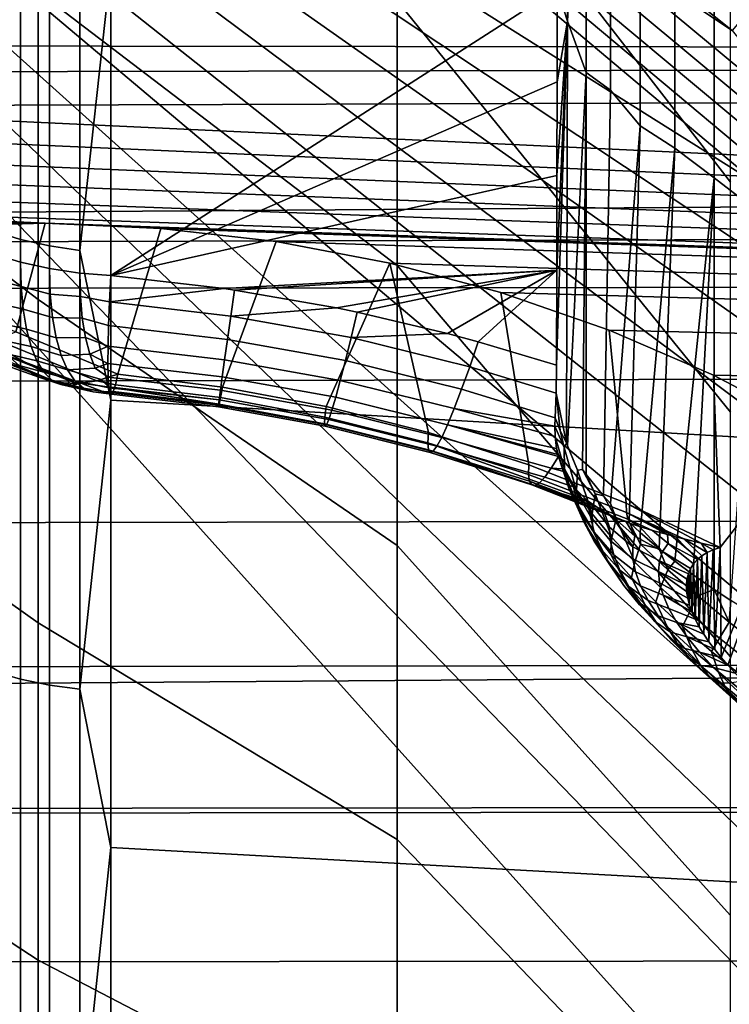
# Model space of a CAD drawing. Header units: metres. Extents: x -23 to 242, y -40 to 23.
# Tile 311 of 450: x 62.93 to 64.3, y 8.78 to 10.69. Entities that reach past the tile are written whole.
import ezdxf

# ---------------------------------------------------------------- set-up
doc = ezdxf.new("R2010")
doc.units = ezdxf.units.M
doc.layers.add('solid_10171013', color=7, linetype='CONTINUOUS')

msp = doc.modelspace()

# ---------------------------------------------------------------- linework, layer by layer
at = {"layer": 'solid_10171013'}
for points in [[(63.438198, 5.701145, 100.984077), (60.5, 5.701145, 100.984077), (60.5, 12.791713, 84.279747)], [(66.439064, 6.178546, 99.85939), (66.376396, 5.701229, 100.983879), (63.438198, 5.701145, 100.984077), (60.5, 12.791713, 84.279747)], [(64.358871, 10.366064, 89.994217), (60.5, 12.791713, 84.279747), (63.843845, 10.799476, 88.97316)], [(64.81916, 9.923616, 91.03656), (60.5, 12.791713, 84.279747), (64.358871, 10.366064, 89.994217)], [(65.224083, 9.472796, 92.098625), (60.5, 12.791713, 84.279747), (64.81916, 9.923616, 91.03656)], [(65.572449, 9.014806, 93.177582), (60.5, 12.791713, 84.279747), (65.224083, 9.472796, 92.098625)], [(65.863396, 8.550895, 94.270485), (60.5, 12.791713, 84.279747), (65.572449, 9.014806, 93.177582)], [(66.096451, 8.081754, 95.375717), (60.5, 12.791713, 84.279747), (65.863396, 8.550895, 94.270485)], [(66.270798, 7.608935, 96.489609), (60.5, 12.791713, 84.279747), (66.096451, 8.081754, 95.375717)], [(66.3862, 7.133365, 97.609978), (60.5, 12.791713, 84.279747), (66.270798, 7.608935, 96.489609)], [(66.442329, 6.65596, 98.734673), (60.5, 12.791713, 84.279747), (66.3862, 7.133365, 97.609978)], [(66.439064, 6.178546, 99.85939), (60.5, 12.791713, 84.279747), (66.442329, 6.65596, 98.734673)], [(64.304695, 10.787479, 103.983864), (63.658279, 11.656114, 104.615105), (63.658279, 11.205548, 105.226715), (64.304695, 10.3714, 104.550591)], [(63.103245, 11.595711, 111.42366), (75.909889, 10.7575, 110.654762), (75.925743, 9.989615, 111.205078), (63.103245, 10.787304, 112.018059)], [(61.953896, 10.635756, 79.503433), (61.950001, 10.689047, 79.536896), (79.512314, 11.489018, 80.068169), (79.520798, 10.616048, 79.491119)], [(63.988979, 10.683087, 81.102943), (63.988979, 11.478251, 81.675087), (63.969261, 10.924939, 81.171471), (63.968895, 10.746054, 81.045502)], [(63.988979, 11.478251, 81.675087), (63.988979, 10.683087, 81.102943), (64.024956, 11.338367, 81.699051)], [(62.96183, 10.740775, 107.318192), (62.216911, 11.350748, 108.131721), (62.216911, 10.713842, 108.720886), (62.96183, 10.143685, 107.879944)], [(63.988979, 10.683087, 81.102943), (64.024956, 10.583852, 81.160461), (64.024956, 11.338367, 81.699051)], [(64.024956, 10.583852, 81.160461), (64.072006, 10.549433, 81.256554), (64.072006, 11.324217, 81.812096), (64.024956, 11.338367, 81.699051)], [(64.072006, 11.324217, 81.812096), (64.072006, 10.549433, 81.256554), (64.129585, 10.480583, 81.322311), (64.129585, 11.243617, 81.867905)], [(61.950001, 10.30627, 113.698349), (79.231575, 10.426276, 113.625862), (79.209503, 11.306399, 113.058014), (61.950001, 11.190844, 113.136337)], [(63.658279, 10.722925, 105.813362), (62.96183, 11.306804, 106.725151), (62.96183, 10.740775, 107.318192), (63.658279, 10.209626, 106.373367)], [(64.129585, 10.480583, 81.322311), (64.196983, 10.43701, 81.396965), (64.196983, 11.21138, 81.951599), (64.129585, 11.243617, 81.867905)], [(64.304695, 10.3714, 104.550591), (63.658279, 11.205548, 105.226715), (63.658279, 10.722925, 105.813362), (64.304695, 9.925579, 105.094231)], [(64.196983, 11.21138, 81.951599), (64.196983, 10.43701, 81.396965), (64.273415, 10.379677, 81.452759), (64.273415, 11.151712, 82.004745)], [(61.880146, 11.168901, 276.199493), (61.8522, 10.164683, 276.384033), (65.80378, 10.168763, 277.115326), (65.832191, 11.173234, 276.929291)], [(64.273415, 11.151712, 82.004745), (64.273415, 10.379677, 81.452759), (64.357941, 10.314063, 81.49231), (64.357941, 11.074767, 82.033897)], [(63.81942, 11.109353, 88.507683), (64.335625, 10.697841, 89.477142), (64.308151, 10.665063, 89.477013), (63.792557, 11.076085, 88.508705)], [(62.927582, 11.08398, 111.867683), (62.927582, 10.260214, 112.429482), (62.874401, 10.276514, 112.454788), (62.874397, 11.101588, 111.892097)], [(62.927582, 10.260214, 112.429482), (62.927582, 11.08398, 111.867683), (62.984035, 11.070298, 111.848717), (62.984039, 10.247549, 112.409813)], [(62.984039, 10.247549, 112.409813), (62.984035, 11.070298, 111.848717), (63.042927, 11.060747, 111.835472), (63.042927, 10.238708, 112.396088)], [(63.792557, 11.076085, 88.508705), (64.308151, 10.665063, 89.477013), (63.931377, 10.916649, 88.818771)], [(62.927528, 10.21622, 80.542236), (62.927528, 11.041533, 81.101761), (62.874352, 11.059078, 81.077293), (62.874348, 10.232453, 80.516884)], [(63.042927, 10.238708, 112.396088), (63.042927, 11.060747, 111.835472), (63.103245, 10.787304, 112.018059)], [(62.927528, 11.041533, 81.101761), (62.927528, 10.21622, 80.542236), (62.983982, 10.203606, 80.561943), (62.983982, 11.0279, 81.120773)], [(62.983982, 11.0279, 81.120773), (62.983982, 10.203606, 80.561943), (63.042866, 10.194798, 80.575699), (63.04287, 11.018382, 81.134048)], [(63.04287, 11.018382, 81.134048), (63.042866, 10.194798, 80.575699), (63.103245, 10.189933, 80.583298), (63.103245, 11.020338, 81.146553)], [(63.103245, 11.020338, 81.146553), (63.103245, 10.189933, 80.583298), (63.968895, 10.746054, 81.045502), (63.969261, 10.924939, 81.171471)], [(63.931377, 10.916649, 88.818771), (64.460091, 10.477362, 89.853661), (64.436707, 10.442847, 89.882561), (63.911205, 10.880752, 88.850929)], [(64.308151, 10.665063, 89.477013), (64.460091, 10.477362, 89.853661), (63.931377, 10.916649, 88.818771)], [(63.911205, 10.880752, 88.850929), (64.436707, 10.442847, 89.882561), (64.411751, 10.412344, 89.916214), (63.889683, 10.848769, 88.888062)], [(63.889683, 10.848769, 88.888062), (64.411751, 10.412344, 89.916214), (64.385742, 10.386465, 89.953941), (63.867252, 10.821342, 88.929436)], [(63.867252, 10.821342, 88.929436), (64.385742, 10.386465, 89.953941), (64.358871, 10.366064, 89.994217), (63.843845, 10.799476, 88.97316)], [(62.47374, 10.778877, 252.340408), (65.294556, 10.78939, 252.891968), (65.333687, 10.528402, 252.667404), (62.512486, 10.519197, 252.114014)], [(63.042927, 10.238708, 112.396088), (63.103245, 10.787304, 112.018059), (63.103245, 9.948489, 112.568718)], [(63.103245, 10.787304, 112.018059), (75.925743, 9.989615, 111.205078), (75.942375, 9.193356, 111.713882), (63.103245, 9.948489, 112.568718)], [(63.103245, 10.189933, 80.583298), (63.968555, 10.565706, 80.921608), (63.968895, 10.746054, 81.045502)], [(63.988979, 10.683087, 81.102943), (63.968895, 10.746054, 81.045502), (63.968555, 10.565706, 80.921608)], [(63.658279, 10.209626, 106.373367), (62.96183, 10.740775, 107.318192), (62.96183, 10.143685, 107.879944), (63.658279, 9.66712, 106.905128)], [(62.96183, 10.143685, 107.879944), (62.216911, 10.713842, 108.720886), (62.216911, 10.046404, 109.275215), (62.96183, 9.517261, 108.408791)], [(64.304695, 9.925579, 105.094231), (63.658279, 10.722925, 105.813362), (63.658279, 10.209626, 106.373367), (64.304695, 9.451297, 105.613228)], [(63.986446, 9.864967, 80.563896), (63.988979, 10.683087, 81.102943), (63.967678, 10.01613, 80.562614), (63.966816, 9.962405, 80.52404)], [(63.988979, 10.683087, 81.102943), (63.967945, 10.20072, 80.680153), (63.967678, 10.01613, 80.562614)], [(63.988979, 10.683087, 81.102943), (63.968239, 10.383921, 80.79982), (63.967945, 10.20072, 80.680153)], [(63.988979, 10.683087, 81.102943), (63.968555, 10.565706, 80.921608), (63.968239, 10.383921, 80.79982)], [(63.986446, 9.864967, 80.563896), (63.988983, 9.86028, 80.571541), (64.024956, 10.583852, 81.160461), (63.988979, 10.683087, 81.102943)], [(61.965309, 10.58368, 79.470963), (61.953896, 10.635756, 79.503433), (79.520798, 10.616048, 79.491119)], [(61.984184, 10.532975, 79.439552), (61.965309, 10.58368, 79.470963), (79.520798, 10.616048, 79.491119), (79.526909, 9.714173, 78.960403)], [(64.008301, 9.813095, 80.611778), (64.017937, 9.814306, 80.644012), (64.024956, 10.583852, 81.160461), (63.988983, 9.86028, 80.571541)], [(64.017937, 9.814306, 80.644012), (64.024956, 9.804643, 80.658684), (64.024956, 10.583852, 81.160461)], [(64.024956, 10.583852, 81.160461), (64.024956, 9.804643, 80.658684), (64.058655, 9.763154, 80.719429), (64.072006, 10.549433, 81.256554)], [(63.103245, 10.189933, 80.583298), (63.968239, 10.383921, 80.79982), (63.968555, 10.565706, 80.921608)], [(64.058655, 9.763154, 80.719429), (64.072006, 9.748405, 80.740128), (64.129585, 10.480583, 81.322311), (64.072006, 10.549433, 81.256554)], [(62.010216, 10.484629, 79.409798), (61.984184, 10.532975, 79.439552), (79.526909, 9.714173, 78.960403)], [(62.512486, 10.519197, 252.114014), (65.333687, 10.528402, 252.667404), (65.371796, 10.262444, 252.448715), (62.55024, 10.254513, 251.893433)], [(62.04282, 10.439479, 79.382179), (62.010216, 10.484629, 79.409798), (79.526909, 9.714173, 78.960403)], [(64.083099, 9.719032, 80.744148), (64.108269, 9.711797, 80.789513), (64.129585, 10.480583, 81.322311), (64.072006, 9.748405, 80.740128)], [(64.108269, 9.711797, 80.789513), (64.12957, 9.692138, 80.814827), (64.196983, 10.43701, 81.396965), (64.129585, 10.480583, 81.322311)], [(61.950001, 9.392666, 114.213814), (79.254471, 9.517689, 114.146988), (79.231575, 10.426276, 113.625862), (61.950001, 10.30627, 113.698349)], [(62.081612, 10.398134, 79.357033), (62.04282, 10.439479, 79.382179), (79.526909, 9.714173, 78.960403)], [(64.12957, 9.692138, 80.814827), (64.166344, 9.660629, 80.853531), (64.196983, 10.43701, 81.396965)], [(64.166344, 9.660629, 80.853531), (64.196968, 9.636311, 80.881805), (64.273415, 10.379677, 81.452759), (64.196983, 10.43701, 81.396965)], [(62.125973, 10.361227, 79.334702), (62.081612, 10.398134, 79.357033), (79.526909, 9.714173, 78.960403)], [(63.323059, 10.164841, 80.59008), (63.967945, 10.20072, 80.680153), (63.968239, 10.383921, 80.79982), (63.103245, 10.189933, 80.583298)], [(64.196968, 9.636311, 80.881805), (64.232338, 9.610004, 80.910751), (64.273415, 10.379677, 81.452759)], [(64.232338, 9.610004, 80.910751), (64.273384, 9.581442, 80.940132), (64.273415, 10.379677, 81.452759)], [(64.273415, 10.379677, 81.452759), (64.273384, 9.581442, 80.940132), (64.305756, 9.560185, 80.960548), (64.357941, 10.314063, 81.49231)], [(62.175159, 10.329281, 79.31546), (62.125973, 10.361227, 79.334702), (79.526909, 9.714173, 78.960403)], [(62.175159, 10.329281, 79.31546), (79.526909, 9.714173, 78.960403), (62.97551, 10.291402, 79.292747)], [(62.228428, 10.302844, 79.299599), (62.175159, 10.329281, 79.31546), (62.97551, 10.291402, 79.292747)], [(62.228428, 10.302844, 79.299599), (62.97551, 10.291402, 79.292747), (62.7509, 10.285246, 79.28907)], [(62.721859, 10.150415, 79.600945), (62.7509, 10.285246, 79.28907), (62.97551, 10.291402, 79.292747), (62.91877, 10.080907, 79.788506)], [(62.91877, 10.080907, 79.788506), (62.97551, 10.291402, 79.292747), (63.200279, 10.28162, 79.286903), (63.116543, 9.999087, 79.968796)], [(79.526909, 9.714173, 78.960403), (63.200279, 10.28162, 79.286903), (62.97551, 10.291402, 79.292747)], [(62.927582, 10.260214, 112.429482), (62.927582, 9.408035, 112.947159), (62.874401, 9.422981, 112.973289), (62.874401, 10.276514, 112.454788)], [(63.116543, 9.999087, 79.968796), (63.200279, 10.28162, 79.286903), (63.423706, 10.255863, 79.271545), (63.319366, 9.974046, 79.976936)], [(79.526909, 9.714173, 78.960403), (63.423706, 10.255863, 79.271545), (63.200279, 10.28162, 79.286903)], [(62.55024, 10.254513, 251.893433), (65.371796, 10.262444, 252.448715), (65.408875, 9.991632, 252.235962), (62.586983, 9.984941, 251.678757)], [(62.927582, 9.408035, 112.947159), (62.927582, 10.260214, 112.429482), (62.984039, 10.247549, 112.409813), (62.984039, 9.396422, 112.926857)], [(63.319366, 9.974046, 79.976936), (63.423706, 10.255863, 79.271545), (63.643806, 10.214351, 79.246895), (63.52076, 9.936317, 79.976334)], [(79.526909, 9.714173, 78.960403), (63.643806, 10.214351, 79.246895), (63.423706, 10.255863, 79.271545)], [(62.928844, 10.168637, 80.507996), (62.927528, 10.21622, 80.542236), (62.874348, 10.232453, 80.516884), (62.875824, 10.182635, 80.480759)], [(62.984039, 9.396422, 112.926857), (62.984039, 10.247549, 112.409813), (63.042927, 10.238708, 112.396088), (63.042927, 9.388316, 112.912689)], [(63.042927, 9.388316, 112.912689), (63.042927, 10.238708, 112.396088), (63.103245, 9.948489, 112.568718)], [(62.985409, 10.154135, 80.526169), (62.983982, 10.203606, 80.561943), (62.927528, 10.21622, 80.542236), (62.928844, 10.168637, 80.507996)], [(63.719296, 9.886037, 79.967041), (63.52076, 9.936317, 79.976334), (63.643806, 10.214351, 79.246895)], [(79.526909, 9.714173, 78.960403), (63.859505, 10.15719, 79.213188), (63.643806, 10.214351, 79.246895)], [(63.913647, 9.823469, 79.949188), (63.719296, 9.886037, 79.967041), (63.643806, 10.214351, 79.246895), (63.859505, 10.15719, 79.213188)], [(63.044083, 10.149366, 80.543121), (63.042866, 10.194798, 80.575699), (62.983982, 10.203606, 80.561943), (62.985409, 10.154135, 80.526169)], [(63.100647, 10.138954, 80.545593), (63.103245, 10.189933, 80.583298), (63.042866, 10.194798, 80.575699), (63.044083, 10.149366, 80.543121)], [(63.323059, 10.164841, 80.59008), (63.343002, 10.161942, 80.590294), (63.967945, 10.20072, 80.680153)], [(63.343002, 10.161942, 80.590294), (63.54073, 10.127501, 80.588852), (63.967945, 10.20072, 80.680153)], [(63.54073, 10.127501, 80.588852), (63.580944, 10.11921, 80.587746), (63.967945, 10.20072, 80.680153)], [(63.580944, 10.11921, 80.587746), (63.755768, 10.077931, 80.579674), (63.967945, 10.20072, 80.680153)], [(64.304695, 9.451297, 105.613228), (63.658279, 10.209626, 106.373367), (63.658279, 9.66712, 106.905128), (64.304695, 8.949912, 106.106094)], [(63.755768, 10.077931, 80.579674), (63.81538, 10.06187, 80.575684), (63.967945, 10.20072, 80.680153)], [(63.81538, 10.06187, 80.575684), (63.967678, 10.01613, 80.562614), (63.967945, 10.20072, 80.680153)], [(62.928844, 10.168637, 80.507996), (62.875824, 10.182635, 80.480759), (62.880226, 10.137437, 80.439209), (62.932781, 10.125143, 80.468864)], [(63.100647, 10.138954, 80.545593), (63.323059, 10.164841, 80.59008), (63.103245, 10.189933, 80.583298)], [(61.8522, 10.164683, 276.384033), (61.82703, 9.15668, 276.548218), (65.77787, 9.160586, 277.280823), (65.80378, 10.168763, 277.115326)], [(62.989677, 10.109126, 80.485123), (62.985409, 10.154135, 80.526169), (62.928844, 10.168637, 80.507996), (62.932781, 10.125143, 80.468864)], [(63.044083, 10.149366, 80.543121), (62.985409, 10.154135, 80.526169), (62.989677, 10.109126, 80.485123), (63.047718, 10.107691, 80.506027)], [(63.335613, 10.111639, 80.552597), (63.343002, 10.161942, 80.590294), (63.323059, 10.164841, 80.59008), (63.100647, 10.138954, 80.545593)], [(63.335613, 10.111639, 80.552597), (63.54073, 10.127501, 80.588852), (63.343002, 10.161942, 80.590294)], [(79.526909, 9.714173, 78.960403), (64.06958, 10.084533, 79.1707), (63.859505, 10.15719, 79.213188)], [(64.102745, 9.748816, 79.923134), (63.913647, 9.823469, 79.949188), (63.859505, 10.15719, 79.213188), (64.06958, 10.084533, 79.1707)], [(62.932781, 10.125143, 80.468864), (62.880226, 10.137437, 80.439209), (62.887482, 10.097568, 80.392876), (62.939281, 10.086339, 80.425392)], [(63.658279, 9.66712, 106.905128), (62.96183, 10.143685, 107.879944), (62.96183, 9.517261, 108.408791), (63.658279, 9.096958, 107.40712)], [(63.044083, 10.149366, 80.543121), (63.047718, 10.107691, 80.506027), (63.098816, 10.093139, 80.501755), (63.100647, 10.138954, 80.545593)], [(63.32914, 10.066386, 80.508774), (63.335613, 10.111639, 80.552597), (63.100647, 10.138954, 80.545593), (63.098816, 10.093139, 80.501755)], [(62.996719, 10.069254, 80.439415), (62.989677, 10.109126, 80.485123), (62.932781, 10.125143, 80.468864), (62.939281, 10.086339, 80.425392)], [(63.569004, 10.069761, 80.550285), (63.580944, 10.11921, 80.587746), (63.54073, 10.127501, 80.588852), (63.335613, 10.111639, 80.552597)], [(63.569004, 10.069761, 80.550285), (63.755768, 10.077931, 80.579674), (63.580944, 10.11921, 80.587746)], [(62.939281, 10.086339, 80.425392), (62.887482, 10.097568, 80.392876), (62.897484, 10.063652, 80.342491), (62.948257, 10.052759, 80.378166)], [(63.047718, 10.107691, 80.506027), (62.989677, 10.109126, 80.485123), (62.996719, 10.069254, 80.439415), (63.053722, 10.070309, 80.464874)], [(63.047718, 10.107691, 80.506027), (63.053722, 10.070309, 80.464874), (63.097755, 10.053174, 80.452438), (63.098816, 10.093139, 80.501755)], [(63.557926, 10.025327, 80.506699), (63.569004, 10.069761, 80.550285), (63.335613, 10.111639, 80.552597), (63.32914, 10.066386, 80.508774)], [(62.9314, 10.011005, 80.221664), (62.924957, 10.015738, 80.232666), (62.702103, 10.095904, 80.069054), (62.733372, 10.076053, 80.021324)], [(62.879589, 10.065935, 79.831978), (62.91877, 10.080907, 79.788506), (63.116543, 9.999087, 79.968796), (63.075939, 9.986071, 80.016182)], [(63.006428, 10.035115, 80.389725), (62.996719, 10.069254, 80.439415), (62.939281, 10.086339, 80.425392), (62.948257, 10.052759, 80.378166)], [(63.323586, 10.026968, 80.459526), (63.32914, 10.066386, 80.508774), (63.098816, 10.093139, 80.501755), (63.097755, 10.053174, 80.452438)], [(63.799023, 10.013471, 80.538673), (63.81538, 10.06187, 80.575684), (63.755768, 10.077931, 80.579674), (63.569004, 10.069761, 80.550285)], [(79.526909, 9.714173, 78.960403), (64.272095, 9.996937, 79.120018), (64.06958, 10.084533, 79.1707)], [(64.28463, 9.662899, 79.88929), (64.102745, 9.748816, 79.923134), (64.06958, 10.084533, 79.1707), (64.272095, 9.996937, 79.120018)], [(62.9314, 10.011005, 80.221664), (62.733372, 10.076053, 80.021324), (62.767265, 10.06299, 79.973053), (62.963654, 9.99329, 80.169594)], [(62.963654, 9.99329, 80.169594), (62.767265, 10.06299, 79.973053), (62.803288, 10.056908, 79.924942), (62.998898, 9.983132, 80.117455)], [(63.075939, 9.986071, 80.016182), (63.044975, 9.981211, 80.055046), (62.840912, 10.057894, 79.877686), (62.879589, 10.065935, 79.831978)], [(62.948257, 10.052759, 80.378166), (62.897484, 10.063652, 80.342491), (62.910072, 10.036222, 80.288849), (62.959583, 10.024868, 80.327843)], [(63.053722, 10.070309, 80.464874), (62.996719, 10.069254, 80.439415), (63.006428, 10.035115, 80.389725), (63.062023, 10.037706, 80.420212)], [(63.062023, 10.037706, 80.420212), (63.097755, 10.053174, 80.452438), (63.053722, 10.070309, 80.464874)], [(63.547916, 9.986667, 80.457687), (63.557926, 10.025327, 80.506699), (63.32914, 10.066386, 80.508774), (63.323586, 10.026968, 80.459526)], [(63.783398, 9.970059, 80.495491), (63.799023, 10.013471, 80.538673), (63.569004, 10.069761, 80.550285), (63.557926, 10.025327, 80.506699)], [(63.799023, 10.013471, 80.538673), (63.966816, 9.962405, 80.52404), (63.967678, 10.01613, 80.562614), (63.81538, 10.06187, 80.575684)], [(62.96183, 9.517261, 108.408791), (62.216911, 10.046404, 109.275215), (62.216911, 9.350333, 109.793144), (62.96183, 8.863312, 108.903191)], [(62.998898, 9.983132, 80.117455), (62.803288, 10.056908, 79.924942), (62.840912, 10.057894, 79.877686), (63.03653, 9.980711, 80.06604)], [(63.044975, 9.981211, 80.055046), (63.03653, 9.980711, 80.06604), (62.840912, 10.057894, 79.877686)], [(63.018661, 10.007221, 80.3368), (63.006428, 10.035115, 80.389725), (62.948257, 10.052759, 80.378166), (62.959583, 10.024868, 80.327843)], [(63.062023, 10.037706, 80.420212), (63.097466, 10.019721, 80.398415), (63.097755, 10.053174, 80.452438)], [(63.319042, 9.994017, 80.405632), (63.323586, 10.026968, 80.459526), (63.097755, 10.053174, 80.452438), (63.097466, 10.019721, 80.398415)], [(62.973103, 10.003051, 80.275124), (62.910072, 10.036222, 80.288849), (62.902657, 10.035999, 80.272804), (62.924957, 10.015738, 80.232666)], [(62.973103, 10.003051, 80.275124), (62.959583, 10.024868, 80.327843), (62.910072, 10.036222, 80.288849)], [(63.033234, 9.985989, 80.281425), (63.018661, 10.007221, 80.3368), (62.959583, 10.024868, 80.327843), (62.973103, 10.003051, 80.275124)], [(63.062023, 10.037706, 80.420212), (63.006428, 10.035115, 80.389725), (63.018661, 10.007221, 80.3368), (63.07251, 10.010303, 80.372612)], [(63.07251, 10.010303, 80.372612), (63.097466, 10.019721, 80.398415), (63.062023, 10.037706, 80.420212)], [(63.539127, 9.954399, 80.404037), (63.547916, 9.986667, 80.457687), (63.323586, 10.026968, 80.459526), (63.319042, 9.994017, 80.405632)], [(63.768982, 9.932365, 80.446854), (63.783398, 9.970059, 80.495491), (63.557926, 10.025327, 80.506699), (63.547916, 9.986667, 80.457687)], [(62.988628, 9.987608, 80.220726), (62.973103, 10.003051, 80.275124), (62.924957, 10.015738, 80.232666), (62.9314, 10.011005, 80.221664)], [(63.005947, 9.978753, 80.165413), (62.988628, 9.987608, 80.220726), (62.9314, 10.011005, 80.221664), (62.963654, 9.99329, 80.169594)], [(63.049931, 9.971736, 80.224449), (63.033234, 9.985989, 80.281425), (62.973103, 10.003051, 80.275124), (62.988628, 9.987608, 80.220726)], [(63.018661, 10.007221, 80.3368), (63.085045, 9.988455, 80.322693), (63.097984, 9.993349, 80.340591), (63.07251, 10.010303, 80.372612)], [(63.018661, 10.007221, 80.3368), (63.033234, 9.985989, 80.281425), (63.099552, 9.972432, 80.27108), (63.085045, 9.988455, 80.322693)], [(63.07251, 10.010303, 80.372612), (63.097984, 9.993349, 80.340591), (63.097466, 10.019721, 80.398415)], [(63.315578, 9.96806, 80.347977), (63.319042, 9.994017, 80.405632), (63.097466, 10.019721, 80.398415), (63.097984, 9.993349, 80.340591)], [(63.783398, 9.970059, 80.495491), (63.964539, 9.914622, 80.479836), (63.966816, 9.962405, 80.52404), (63.799023, 10.013471, 80.538673)], [(62.586983, 9.984941, 251.678757), (65.408875, 9.991632, 252.235962), (65.444908, 9.716089, 252.029236), (62.622707, 9.710598, 251.470047)], [(63.005947, 9.978753, 80.165413), (62.963654, 9.99329, 80.169594), (62.998898, 9.983132, 80.117455)], [(63.068497, 9.964676, 80.166702), (63.049931, 9.971736, 80.224449), (62.988628, 9.987608, 80.220726), (63.005947, 9.978753, 80.165413)], [(63.024822, 9.976609, 80.109932), (62.998898, 9.983132, 80.117455), (63.03653, 9.980711, 80.06604)], [(63.068497, 9.964676, 80.166702), (63.005947, 9.978753, 80.165413), (62.998898, 9.983132, 80.117455), (63.024822, 9.976609, 80.109932)], [(63.033234, 9.985989, 80.281425), (63.049931, 9.971736, 80.224449), (63.101383, 9.963455, 80.217384), (63.099552, 9.972432, 80.27108)], [(63.044975, 9.981211, 80.055046), (63.075939, 9.986071, 80.016182), (63.111855, 9.978375, 80.028664), (63.110153, 9.972449, 80.052376)], [(63.075939, 9.986071, 80.016182), (63.116543, 9.999087, 79.968796), (63.111855, 9.978375, 80.028664)], [(63.085045, 9.988455, 80.322693), (63.099308, 9.974491, 80.279922), (63.097984, 9.993349, 80.340591)], [(63.085045, 9.988455, 80.322693), (63.099552, 9.972432, 80.27108), (63.099308, 9.974491, 80.279922)], [(63.313251, 9.949516, 80.287468), (63.315578, 9.96806, 80.347977), (63.097984, 9.993349, 80.340591), (63.099308, 9.974491, 80.279922)], [(63.111855, 9.978375, 80.028664), (63.116543, 9.999087, 79.968796), (63.319366, 9.974046, 79.976936), (63.315784, 9.953539, 80.036743)], [(63.531708, 9.92904, 80.346603), (63.539127, 9.954399, 80.404037), (63.319042, 9.994017, 80.405632), (63.315578, 9.96806, 80.347977)], [(63.756008, 9.90099, 80.393555), (63.768982, 9.932365, 80.446854), (63.547916, 9.986667, 80.457687), (63.539127, 9.954399, 80.404037)], [(79.526909, 9.714173, 78.960403), (64.465958, 9.894722, 79.061623), (64.272095, 9.996937, 79.120018)], [(64.28463, 9.662899, 79.88929), (64.272095, 9.996937, 79.120018), (64.465958, 9.894722, 79.061623)], [(63.024822, 9.976609, 80.109932), (63.03653, 9.980711, 80.06604), (63.044975, 9.981211, 80.055046)], [(63.088657, 9.964915, 80.109062), (63.024822, 9.976609, 80.109932), (63.044975, 9.981211, 80.055046)], [(63.024822, 9.976609, 80.109932), (63.088657, 9.964915, 80.109062), (63.104172, 9.960414, 80.153992), (63.068497, 9.964676, 80.166702)], [(63.044975, 9.981211, 80.055046), (63.110153, 9.972449, 80.052376), (63.107677, 9.965413, 80.090736), (63.088657, 9.964915, 80.109062)], [(63.049931, 9.971736, 80.224449), (63.068497, 9.964676, 80.166702), (63.104172, 9.960414, 80.153992), (63.101383, 9.963455, 80.217384)], [(63.088657, 9.964915, 80.109062), (63.107677, 9.965413, 80.090736), (63.104172, 9.960414, 80.153992)], [(63.313251, 9.949516, 80.287468), (63.099308, 9.974491, 80.279922), (63.099552, 9.972432, 80.27108)], [(63.312103, 9.938682, 80.22509), (63.313251, 9.949516, 80.287468), (63.099552, 9.972432, 80.27108), (63.101383, 9.963455, 80.217384)], [(63.312145, 9.93573, 80.161827), (63.312103, 9.938682, 80.22509), (63.101383, 9.963455, 80.217384), (63.104172, 9.960414, 80.153992)], [(63.313377, 9.940709, 80.098709), (63.312145, 9.93573, 80.161827), (63.104172, 9.960414, 80.153992), (63.107677, 9.965413, 80.090736)], [(63.313377, 9.940709, 80.098709), (63.107677, 9.965413, 80.090736), (63.110153, 9.972449, 80.052376)], [(63.315784, 9.953539, 80.036743), (63.313377, 9.940709, 80.098709), (63.110153, 9.972449, 80.052376), (63.111855, 9.978375, 80.028664)], [(63.525768, 9.910994, 80.286308), (63.531708, 9.92904, 80.346603), (63.315578, 9.96806, 80.347977), (63.313251, 9.949516, 80.287468)], [(63.315784, 9.953539, 80.036743), (63.319366, 9.974046, 79.976936), (63.52076, 9.936317, 79.976334), (63.518375, 9.91588, 80.03611)], [(63.768982, 9.932365, 80.446854), (63.96384, 9.898374, 80.462082), (63.964539, 9.914622, 80.479836), (63.783398, 9.970059, 80.495491)], [(63.042927, 9.388316, 112.912689), (63.103245, 9.948489, 112.568718), (63.103245, 9.081632, 113.074081)], [(63.103245, 9.948489, 112.568718), (75.942375, 9.193356, 111.713882), (75.959625, 8.370972, 112.179703), (63.103245, 9.081632, 113.074081)], [(63.521412, 9.90055, 80.224106), (63.525768, 9.910994, 80.286308), (63.313251, 9.949516, 80.287468), (63.312103, 9.938682, 80.22509)], [(63.518375, 9.91588, 80.03611), (63.517681, 9.903013, 80.098), (63.313377, 9.940709, 80.098709), (63.315784, 9.953539, 80.036743)], [(63.744682, 9.876435, 80.336441), (63.756008, 9.90099, 80.393555), (63.539127, 9.954399, 80.404037), (63.531708, 9.92904, 80.346603)], [(63.966816, 9.962405, 80.52404), (63.964539, 9.914622, 80.479836), (63.974277, 9.889956, 80.522308)], [(63.966816, 9.962405, 80.52404), (63.974277, 9.889956, 80.522308), (63.986446, 9.864967, 80.563896)], [(63.5187, 9.897876, 80.161003), (63.521412, 9.90055, 80.224106), (63.312103, 9.938682, 80.22509), (63.312145, 9.93573, 80.161827)], [(63.517681, 9.903013, 80.098), (63.5187, 9.897876, 80.161003), (63.312145, 9.93573, 80.161827), (63.313377, 9.940709, 80.098709)], [(63.518375, 9.91588, 80.03611), (63.52076, 9.936317, 79.976334), (63.719296, 9.886037, 79.967041), (63.718033, 9.865578, 80.026825)], [(63.735184, 9.859093, 80.276413), (63.744682, 9.876435, 80.336441), (63.531708, 9.92904, 80.346603), (63.525768, 9.910994, 80.286308)], [(63.756008, 9.90099, 80.393555), (63.967644, 9.85473, 80.407127), (63.964542, 9.877952, 80.437805), (63.768982, 9.932365, 80.446854)], [(63.768982, 9.932365, 80.446854), (63.964542, 9.877952, 80.437805), (63.96384, 9.898374, 80.462082)], [(63.718033, 9.865578, 80.026825), (63.719021, 9.852508, 80.088646), (63.517681, 9.903013, 80.098), (63.518375, 9.91588, 80.03611)], [(63.727665, 9.849239, 80.214447), (63.735184, 9.859093, 80.276413), (63.525768, 9.910994, 80.286308), (63.521412, 9.90055, 80.224106)], [(63.96384, 9.898374, 80.462082), (63.982174, 9.857038, 80.538338), (63.974277, 9.889956, 80.522308), (63.964539, 9.914622, 80.479836)], [(63.719021, 9.852508, 80.088646), (63.722252, 9.847033, 80.15152), (63.5187, 9.897876, 80.161003), (63.517681, 9.903013, 80.098)], [(63.722252, 9.847033, 80.15152), (63.727665, 9.849239, 80.214447), (63.521412, 9.90055, 80.224106), (63.5187, 9.897876, 80.161003)], [(63.744682, 9.876435, 80.336441), (63.95731, 9.816646, 80.334534), (63.971096, 9.839451, 80.384842), (63.756008, 9.90099, 80.393555)], [(63.756008, 9.90099, 80.393555), (63.970188, 9.842964, 80.390129), (63.967644, 9.85473, 80.407127)], [(63.756008, 9.90099, 80.393555), (63.971096, 9.839451, 80.384842), (63.970188, 9.842964, 80.390129)], [(63.964542, 9.877952, 80.437805), (63.982838, 9.81526, 80.482483), (63.982174, 9.857038, 80.538338), (63.96384, 9.898374, 80.462082)], [(63.982174, 9.857038, 80.538338), (63.986446, 9.864967, 80.563896), (63.974277, 9.889956, 80.522308)], [(64.286469, 9.449826, 80.388649), (64.28463, 9.662899, 79.88929), (64.465958, 9.894722, 79.061623)], [(64.299538, 9.434627, 80.405739), (64.286469, 9.449826, 80.388649), (64.465958, 9.894722, 79.061623)], [(64.313545, 9.419317, 80.421471), (64.299538, 9.434627, 80.405739), (64.465958, 9.894722, 79.061623)], [(63.718033, 9.865578, 80.026825), (63.719296, 9.886037, 79.967041), (63.913647, 9.823469, 79.949188), (63.913345, 9.804572, 80.002838)], [(63.95731, 9.816646, 80.334534), (63.744682, 9.876435, 80.336441), (63.735184, 9.859093, 80.276413), (63.944939, 9.799637, 80.281693)], [(63.991192, 9.778043, 80.42041), (63.982838, 9.81526, 80.482483), (63.964542, 9.877952, 80.437805), (63.967644, 9.85473, 80.407127)], [(63.913345, 9.804572, 80.002838), (63.915314, 9.7915, 80.058151), (63.719021, 9.852508, 80.088646), (63.718033, 9.865578, 80.026825)], [(63.915314, 9.7915, 80.058151), (63.919521, 9.784419, 80.114426), (63.722252, 9.847033, 80.15152), (63.719021, 9.852508, 80.088646)], [(63.919521, 9.784419, 80.114426), (63.925922, 9.783419, 80.170921), (63.727665, 9.849239, 80.214447), (63.722252, 9.847033, 80.15152)], [(63.925922, 9.783419, 80.170921), (63.934433, 9.788513, 80.226921), (63.735184, 9.859093, 80.276413), (63.727665, 9.849239, 80.214447)], [(63.934433, 9.788513, 80.226921), (63.944939, 9.799637, 80.281693), (63.735184, 9.859093, 80.276413)], [(63.970188, 9.842964, 80.390129), (63.991192, 9.778043, 80.42041), (63.967644, 9.85473, 80.407127)], [(64.005913, 9.77302, 80.555412), (64.008301, 9.813095, 80.611778), (63.986446, 9.864967, 80.563896), (63.982174, 9.857038, 80.538338)], [(63.982838, 9.81526, 80.482483), (64.005913, 9.77302, 80.555412), (63.982174, 9.857038, 80.538338)], [(64.008301, 9.813095, 80.611778), (63.988983, 9.86028, 80.571541), (63.986446, 9.864967, 80.563896)], [(63.95731, 9.816646, 80.334534), (63.979599, 9.815356, 80.345779), (63.971096, 9.839451, 80.384842)], [(63.970188, 9.842964, 80.390129), (63.971096, 9.839451, 80.384842), (63.991192, 9.778043, 80.42041)], [(64.007256, 9.747946, 80.348412), (63.991192, 9.778043, 80.42041), (63.971096, 9.839451, 80.384842), (63.979599, 9.815356, 80.345779)], [(63.913345, 9.804572, 80.002838), (63.913647, 9.823469, 79.949188), (64.102745, 9.748816, 79.923134), (64.103165, 9.730847, 79.972855)], [(63.944939, 9.799637, 80.281693), (64.000633, 9.780679, 80.278893), (63.981899, 9.810438, 80.337151), (63.95731, 9.816646, 80.334534)], [(63.95731, 9.816646, 80.334534), (63.981899, 9.810438, 80.337151), (63.979599, 9.815356, 80.345779)], [(63.981899, 9.810438, 80.337151), (64.007256, 9.747946, 80.348412), (63.979599, 9.815356, 80.345779)], [(63.981899, 9.810438, 80.337151), (64.000633, 9.780679, 80.278893), (64.007256, 9.747946, 80.348412)], [(63.991192, 9.778043, 80.42041), (64.010567, 9.737831, 80.492775), (64.005913, 9.77302, 80.555412), (63.982838, 9.81526, 80.482483)], [(64.005913, 9.77302, 80.555412), (64.036621, 9.728535, 80.624107), (64.008301, 9.813095, 80.611778)], [(64.036621, 9.728535, 80.624107), (64.042107, 9.766965, 80.680695), (64.017937, 9.814306, 80.644012), (64.008301, 9.813095, 80.611778)], [(64.042107, 9.766965, 80.680695), (64.024956, 9.804643, 80.658684), (64.017937, 9.814306, 80.644012)], [(64.103165, 9.730847, 79.972855), (64.105934, 9.717742, 80.02404), (63.915314, 9.7915, 80.058151), (63.913345, 9.804572, 80.002838)], [(63.915314, 9.7915, 80.058151), (64.105934, 9.717742, 80.02404), (64.128479, 9.703622, 80.052391), (64.110809, 9.709756, 80.076103)], [(63.915314, 9.7915, 80.058151), (64.110809, 9.709756, 80.076103), (64.102234, 9.71299, 80.088104)], [(63.915314, 9.7915, 80.058151), (64.102234, 9.71299, 80.088104), (63.919521, 9.784419, 80.114426)], [(63.934433, 9.788513, 80.226921), (64.026321, 9.754948, 80.218239), (64.000633, 9.780679, 80.278893), (63.944939, 9.799637, 80.281693)], [(64.042107, 9.766965, 80.680695), (64.058655, 9.763154, 80.719429), (64.024956, 9.804643, 80.658684)], [(63.919521, 9.784419, 80.114426), (64.073814, 9.725298, 80.131279), (64.06012, 9.732391, 80.15416), (63.925922, 9.783419, 80.170921)], [(63.919521, 9.784419, 80.114426), (64.102234, 9.71299, 80.088104), (64.073814, 9.725298, 80.131279)], [(63.925922, 9.783419, 80.170921), (64.03167, 9.750737, 80.20713), (64.026321, 9.754948, 80.218239), (63.934433, 9.788513, 80.226921)], [(63.925922, 9.783419, 80.170921), (64.06012, 9.732391, 80.15416), (64.03167, 9.750737, 80.20713)], [(64.04071, 9.675273, 80.480522), (64.010567, 9.737831, 80.492775), (63.991192, 9.778043, 80.42041), (64.020638, 9.71272, 80.415901)], [(64.007256, 9.747946, 80.348412), (64.020638, 9.71272, 80.415901), (63.991192, 9.778043, 80.42041)], [(64.040459, 9.692613, 80.333855), (64.007256, 9.747946, 80.348412), (64.000633, 9.780679, 80.278893), (64.033081, 9.72305, 80.270767)], [(64.026321, 9.754948, 80.218239), (64.033081, 9.72305, 80.270767), (64.000633, 9.780679, 80.278893)], [(64.010567, 9.737831, 80.492775), (64.037537, 9.695281, 80.561287), (64.036621, 9.728535, 80.624107), (64.005913, 9.77302, 80.555412)], [(64.026321, 9.754948, 80.218239), (64.03167, 9.750737, 80.20713), (64.033081, 9.72305, 80.270767)], [(64.036621, 9.728535, 80.624107), (64.074593, 9.682163, 80.687584), (64.042107, 9.766965, 80.680695)], [(64.074593, 9.682163, 80.687584), (64.083099, 9.719032, 80.744148), (64.058655, 9.763154, 80.719429), (64.042107, 9.766965, 80.680695)], [(64.083099, 9.719032, 80.744148), (64.072006, 9.748405, 80.740128), (64.058655, 9.763154, 80.719429)], [(64.053825, 9.659994, 80.394928), (64.020638, 9.71272, 80.415901), (64.007256, 9.747946, 80.348412), (64.040459, 9.692613, 80.333855)], [(64.067345, 9.635889, 80.541374), (64.037537, 9.695281, 80.561287), (64.010567, 9.737831, 80.492775), (64.04071, 9.675273, 80.480522)], [(64.071487, 9.676815, 80.248367), (64.033081, 9.72305, 80.270767), (64.03167, 9.750737, 80.20713), (64.070091, 9.702522, 80.189476)], [(64.06012, 9.732391, 80.15416), (64.070091, 9.702522, 80.189476), (64.03167, 9.750737, 80.20713)], [(64.248138, 9.671557, 79.921928), (64.102745, 9.748816, 79.923134), (64.28463, 9.662899, 79.88929)], [(64.214043, 9.679839, 79.954781), (64.103165, 9.730847, 79.972855), (64.102745, 9.748816, 79.923134), (64.248138, 9.671557, 79.921928)], [(62.622707, 9.710598, 251.470047), (65.444908, 9.716089, 252.029236), (65.479874, 9.435934, 251.828629), (62.657391, 9.431598, 251.267426)], [(64.078247, 9.648924, 80.306007), (64.040459, 9.692613, 80.333855), (64.033081, 9.72305, 80.270767), (64.071487, 9.676815, 80.248367)], [(64.037537, 9.695281, 80.561287), (64.071861, 9.65073, 80.624901), (64.074593, 9.682163, 80.687584), (64.036621, 9.728535, 80.624107)], [(64.115112, 9.6642, 80.161705), (64.070091, 9.702522, 80.189476), (64.06012, 9.732391, 80.15416), (64.073814, 9.725298, 80.131279)], [(64.119522, 9.685131, 80.106995), (64.115112, 9.6642, 80.161705), (64.073814, 9.725298, 80.131279)], [(64.102234, 9.71299, 80.088104), (64.119522, 9.685131, 80.106995), (64.073814, 9.725298, 80.131279)], [(64.074593, 9.682163, 80.687584), (64.119087, 9.634363, 80.744987), (64.083099, 9.719032, 80.744148)], [(64.119087, 9.634363, 80.744987), (64.130501, 9.669762, 80.801285), (64.108269, 9.711797, 80.789513), (64.083099, 9.719032, 80.744148)], [(64.103165, 9.730847, 79.972855), (64.198059, 9.68386, 79.971138), (64.182388, 9.687934, 79.987862)], [(64.103165, 9.730847, 79.972855), (64.214043, 9.679839, 79.954781), (64.198059, 9.68386, 79.971138)], [(64.103165, 9.730847, 79.972855), (64.182388, 9.687934, 79.987862), (64.153297, 9.695965, 80.02124), (64.105934, 9.717742, 80.02404)], [(64.105934, 9.717742, 80.02404), (64.153297, 9.695965, 80.02124), (64.128479, 9.703622, 80.052391)], [(64.073074, 9.625456, 80.453239), (64.04071, 9.675273, 80.480522), (64.020638, 9.71272, 80.415901), (64.053825, 9.659994, 80.394928)], [(64.115112, 9.6642, 80.161705), (64.11541, 9.641076, 80.215805), (64.071487, 9.676815, 80.248367), (64.070091, 9.702522, 80.189476)], [(64.102234, 9.71299, 80.088104), (64.110809, 9.709756, 80.076103), (64.119522, 9.685131, 80.106995)], [(64.130501, 9.669762, 80.801285), (64.12957, 9.692138, 80.814827), (64.108269, 9.711797, 80.789513)], [(64.110809, 9.709756, 80.076103), (64.128479, 9.703622, 80.052391), (64.173218, 9.655096, 80.071037), (64.119522, 9.685131, 80.106995)], [(64.183708, 9.670847, 80.020454), (64.173218, 9.655096, 80.071037), (64.128479, 9.703622, 80.052391), (64.153297, 9.695965, 80.02124)], [(64.153297, 9.695965, 80.02124), (64.182388, 9.687934, 79.987862), (64.183708, 9.670847, 80.020454)], [(64.100227, 9.59488, 80.597626), (64.071861, 9.65073, 80.624901), (64.037537, 9.695281, 80.561287), (64.067345, 9.635889, 80.541374)], [(64.090355, 9.61907, 80.361763), (64.053825, 9.659994, 80.394928), (64.040459, 9.692613, 80.333855), (64.078247, 9.648924, 80.306007)], [(64.11541, 9.641076, 80.215805), (64.120544, 9.615921, 80.268776), (64.078247, 9.648924, 80.306007), (64.071487, 9.676815, 80.248367)], [(64.071861, 9.65073, 80.624901), (64.112885, 9.604621, 80.682716), (64.119087, 9.634363, 80.744987), (64.074593, 9.682163, 80.687584)], [(64.173218, 9.655096, 80.071037), (64.166908, 9.637023, 80.121674), (64.115112, 9.6642, 80.161705), (64.119522, 9.685131, 80.106995)], [(64.130501, 9.669762, 80.801285), (64.166344, 9.660629, 80.853531), (64.12957, 9.692138, 80.814827)], [(64.182388, 9.687934, 79.987862), (64.198059, 9.68386, 79.971138), (64.240631, 9.639822, 80.004829), (64.183708, 9.670847, 80.020454)], [(64.214043, 9.679839, 79.954781), (64.249481, 9.647142, 79.975487), (64.240631, 9.639822, 80.004829), (64.198059, 9.68386, 79.971138)], [(64.214043, 9.679839, 79.954781), (64.259766, 9.653424, 79.94651), (64.249481, 9.647142, 79.975487)], [(64.214043, 9.679839, 79.954781), (64.248138, 9.671557, 79.921928), (64.259766, 9.653424, 79.94651)], [(64.304695, 8.949912, 106.106094), (63.658279, 9.66712, 106.905128), (63.658279, 9.096958, 107.40712), (64.304695, 8.422864, 106.571411)], [(64.098083, 9.589245, 80.508011), (64.067345, 9.635889, 80.541374), (64.04071, 9.675273, 80.480522), (64.073074, 9.625456, 80.453239)], [(64.107719, 9.587485, 80.414948), (64.073074, 9.625456, 80.453239), (64.053825, 9.659994, 80.394928), (64.090355, 9.61907, 80.361763)], [(64.166908, 9.637023, 80.121674), (64.164886, 9.616796, 80.171875), (64.11541, 9.641076, 80.215805), (64.115112, 9.6642, 80.161705)], [(64.119087, 9.634363, 80.744987), (64.169296, 9.585602, 80.795464), (64.183502, 9.619617, 80.85128), (64.130501, 9.669762, 80.801285)], [(64.130501, 9.669762, 80.801285), (64.183502, 9.619617, 80.85128), (64.166344, 9.660629, 80.853531)], [(64.183502, 9.619617, 80.85128), (64.196968, 9.636311, 80.881805), (64.166344, 9.660629, 80.853531)], [(64.173218, 9.655096, 80.071037), (64.183708, 9.670847, 80.020454), (64.233208, 9.631464, 80.034576), (64.227318, 9.622218, 80.064293)], [(64.183708, 9.670847, 80.020454), (64.240631, 9.639822, 80.004829), (64.233208, 9.631464, 80.034576)], [(64.248138, 9.671557, 79.921928), (64.28463, 9.662899, 79.88929), (64.271484, 9.658683, 79.917778)], [(64.248138, 9.671557, 79.921928), (64.271484, 9.658683, 79.917778), (64.259766, 9.653424, 79.94651)], [(64.263092, 9.480003, 80.350449), (64.259766, 9.653424, 79.94651), (64.271484, 9.658683, 79.917778)], [(64.274261, 9.464989, 80.370193), (64.263092, 9.480003, 80.350449), (64.271484, 9.658683, 79.917778)], [(64.274261, 9.464989, 80.370193), (64.271484, 9.658683, 79.917778), (64.28463, 9.662899, 79.88929)], [(64.286469, 9.449826, 80.388649), (64.274261, 9.464989, 80.370193), (64.28463, 9.662899, 79.88929)], [(64.138748, 9.552633, 80.648544), (64.112885, 9.604621, 80.682716), (64.071861, 9.65073, 80.624901), (64.100227, 9.59488, 80.597626)], [(64.120544, 9.615921, 80.268776), (64.130516, 9.58893, 80.320053), (64.090355, 9.61907, 80.361763), (64.078247, 9.648924, 80.306007)], [(64.164886, 9.616796, 80.171875), (64.167282, 9.594581, 80.221161), (64.120544, 9.615921, 80.268776), (64.11541, 9.641076, 80.215805)], [(64.166908, 9.637023, 80.121674), (64.173218, 9.655096, 80.071037), (64.227318, 9.622218, 80.064293), (64.223045, 9.612201, 80.09362)], [(64.236542, 9.523796, 80.283722), (64.233208, 9.631464, 80.034576), (64.240631, 9.639822, 80.004829)], [(64.244225, 9.509398, 80.30719), (64.236542, 9.523796, 80.283722), (64.240631, 9.639822, 80.004829)], [(64.244225, 9.509398, 80.30719), (64.240631, 9.639822, 80.004829), (64.249481, 9.647142, 79.975487)], [(64.253113, 9.494769, 80.329475), (64.244225, 9.509398, 80.30719), (64.249481, 9.647142, 79.975487)], [(64.253113, 9.494769, 80.329475), (64.249481, 9.647142, 79.975487), (64.259766, 9.653424, 79.94651)], [(64.263092, 9.480003, 80.350449), (64.253113, 9.494769, 80.329475), (64.259766, 9.653424, 79.94651)], [(64.12854, 9.551646, 80.558548), (64.100227, 9.59488, 80.597626), (64.067345, 9.635889, 80.541374), (64.098083, 9.589245, 80.508011)], [(64.130234, 9.554394, 80.464897), (64.098083, 9.589245, 80.508011), (64.073074, 9.625456, 80.453239), (64.107719, 9.587485, 80.414948)], [(64.130516, 9.58893, 80.320053), (64.145248, 9.560318, 80.369034), (64.107719, 9.587485, 80.414948), (64.090355, 9.61907, 80.361763)], [(64.112885, 9.604621, 80.682716), (64.159821, 9.557423, 80.733871), (64.169296, 9.585602, 80.795464), (64.119087, 9.634363, 80.744987)], [(64.164886, 9.616796, 80.171875), (64.166908, 9.637023, 80.121674), (64.220383, 9.601308, 80.122833), (64.219292, 9.58969, 80.151649)], [(64.166908, 9.637023, 80.121674), (64.223045, 9.612201, 80.09362), (64.220383, 9.601308, 80.122833)], [(64.169296, 9.585602, 80.795464), (64.22438, 9.53633, 80.838303), (64.241203, 9.569037, 80.893509), (64.183502, 9.619617, 80.85128)], [(64.183502, 9.619617, 80.85128), (64.241203, 9.569037, 80.893509), (64.232338, 9.610004, 80.910751), (64.196968, 9.636311, 80.881805)], [(64.225327, 9.551465, 80.23365), (64.223045, 9.612201, 80.09362), (64.227318, 9.622218, 80.064293)], [(64.230255, 9.537793, 80.259239), (64.225327, 9.551465, 80.23365), (64.227318, 9.622218, 80.064293)], [(64.230255, 9.537793, 80.259239), (64.227318, 9.622218, 80.064293), (64.233208, 9.631464, 80.034576)], [(64.236542, 9.523796, 80.283722), (64.230255, 9.537793, 80.259239), (64.233208, 9.631464, 80.034576)], [(64.182251, 9.509543, 80.69339), (64.159821, 9.557423, 80.733871), (64.112885, 9.604621, 80.682716), (64.138748, 9.552633, 80.648544)], [(64.167282, 9.594581, 80.221161), (64.174149, 9.570552, 80.26902), (64.130516, 9.58893, 80.320053), (64.120544, 9.615921, 80.268776)], [(64.164886, 9.616796, 80.171875), (64.219292, 9.58969, 80.151649), (64.219734, 9.577546, 80.179672)], [(64.164886, 9.616796, 80.171875), (64.219734, 9.577546, 80.179672), (64.221771, 9.564785, 80.207024), (64.167282, 9.594581, 80.221161)], [(64.219734, 9.577546, 80.179672), (64.219292, 9.58969, 80.151649), (64.220383, 9.601308, 80.122833)], [(64.221771, 9.564785, 80.207024), (64.219734, 9.577546, 80.179672), (64.220383, 9.601308, 80.122833)], [(64.221771, 9.564785, 80.207024), (64.220383, 9.601308, 80.122833), (64.223045, 9.612201, 80.09362)], [(64.225327, 9.551465, 80.23365), (64.221771, 9.564785, 80.207024), (64.223045, 9.612201, 80.09362)], [(64.241203, 9.569037, 80.893509), (64.273384, 9.581442, 80.940132), (64.232338, 9.610004, 80.910751)], [(64.157616, 9.520049, 80.510986), (64.12854, 9.551646, 80.558548), (64.098083, 9.589245, 80.508011), (64.130234, 9.554394, 80.464897)], [(64.163902, 9.512996, 80.60421), (64.138748, 9.552633, 80.648544), (64.100227, 9.59488, 80.597626), (64.12854, 9.551646, 80.558548)], [(64.145248, 9.560318, 80.369034), (64.16465, 9.53029, 80.415108), (64.130234, 9.554394, 80.464897), (64.107719, 9.587485, 80.414948)], [(64.174149, 9.570552, 80.26902), (64.185432, 9.54491, 80.314903), (64.145248, 9.560318, 80.369034), (64.130516, 9.58893, 80.320053)], [(64.159821, 9.557423, 80.733871), (64.21183, 9.509602, 80.777565), (64.22438, 9.53633, 80.838303), (64.169296, 9.585602, 80.795464)], [(64.174149, 9.570552, 80.26902), (64.167282, 9.594581, 80.221161), (64.221771, 9.564785, 80.207024), (64.225327, 9.551465, 80.23365)], [(64.241203, 9.569037, 80.893509), (64.302521, 9.518425, 80.927765), (64.273384, 9.581442, 80.940132)], [(64.302521, 9.518425, 80.927765), (64.305756, 9.560185, 80.960548), (64.273384, 9.581442, 80.940132)], [(64.174149, 9.570552, 80.26902), (64.225327, 9.551465, 80.23365), (64.230255, 9.537793, 80.259239)], [(64.185432, 9.54491, 80.314903), (64.174149, 9.570552, 80.26902), (64.230255, 9.537793, 80.259239), (64.236542, 9.523796, 80.283722)], [(64.22438, 9.53633, 80.838303), (64.283249, 9.486955, 80.873238), (64.302521, 9.518425, 80.927765), (64.241203, 9.569037, 80.893509)], [(64.189415, 9.484744, 80.552658), (64.163902, 9.512996, 80.60421), (64.12854, 9.551646, 80.558548), (64.157616, 9.520049, 80.510986)], [(64.16465, 9.53029, 80.415108), (64.188515, 9.499069, 80.457718), (64.157616, 9.520049, 80.510986), (64.130234, 9.554394, 80.464897)], [(64.203621, 9.473629, 80.644371), (64.182251, 9.509543, 80.69339), (64.138748, 9.552633, 80.648544), (64.163902, 9.512996, 80.60421)], [(64.185432, 9.54491, 80.314903), (64.20105, 9.517856, 80.358261), (64.16465, 9.53029, 80.415108), (64.145248, 9.560318, 80.369034)], [(64.230019, 9.465991, 80.731567), (64.21183, 9.509602, 80.777565), (64.159821, 9.557423, 80.733871), (64.182251, 9.509543, 80.69339)], [(64.20105, 9.517856, 80.358261), (64.185432, 9.54491, 80.314903), (64.236542, 9.523796, 80.283722), (64.244225, 9.509398, 80.30719)], [(64.366341, 9.468208, 80.953896), (64.357903, 9.527957, 80.989014), (64.305756, 9.560185, 80.960548), (64.302521, 9.518425, 80.927765)], [(64.20105, 9.517856, 80.358261), (64.220879, 9.489587, 80.398544), (64.188515, 9.499069, 80.457718), (64.16465, 9.53029, 80.415108)], [(64.21183, 9.509602, 80.777565), (64.267906, 9.461576, 80.813431), (64.283249, 9.486955, 80.873238), (64.22438, 9.53633, 80.838303)], [(61.950001, 8.454178, 114.680473), (79.277893, 8.583243, 114.619888), (79.254471, 9.517689, 114.146988), (61.950001, 9.392666, 114.213814)], [(63.658279, 9.096958, 107.40712), (62.96183, 9.517261, 108.408791), (62.96183, 8.863312, 108.903191), (63.658279, 8.500771, 107.877907)], [(64.188515, 9.499069, 80.457718), (64.216461, 9.466912, 80.496353), (64.189415, 9.484744, 80.552658), (64.157616, 9.520049, 80.510986)], [(64.225159, 9.448771, 80.589363), (64.203621, 9.473629, 80.644371), (64.163902, 9.512996, 80.60421), (64.189415, 9.484744, 80.552658)], [(64.247086, 9.433869, 80.678543), (64.230019, 9.465991, 80.731567), (64.182251, 9.509543, 80.69339), (64.203621, 9.473629, 80.644371)], [(64.20105, 9.517856, 80.358261), (64.244225, 9.509398, 80.30719), (64.253113, 9.494769, 80.329475)], [(64.220879, 9.489587, 80.398544), (64.20105, 9.517856, 80.358261), (64.253113, 9.494769, 80.329475), (64.263092, 9.480003, 80.350449)], [(64.281181, 9.42232, 80.762825), (64.267906, 9.461576, 80.813431), (64.21183, 9.509602, 80.777565), (64.230019, 9.465991, 80.731567)], [(64.283249, 9.486955, 80.873238), (64.344818, 9.4379, 80.900108), (64.366341, 9.468208, 80.953896), (64.302521, 9.518425, 80.927765)], [(64.220879, 9.489587, 80.398544), (64.244621, 9.46033, 80.435272), (64.216461, 9.466912, 80.496353), (64.188515, 9.499069, 80.457718)], [(64.220879, 9.489587, 80.398544), (64.263092, 9.480003, 80.350449), (64.274261, 9.464989, 80.370193)], [(64.244621, 9.46033, 80.435272), (64.220879, 9.489587, 80.398544), (64.274261, 9.464989, 80.370193), (64.286469, 9.449826, 80.388649)], [(64.267906, 9.461576, 80.813431), (64.326942, 9.413766, 80.84127), (64.344818, 9.4379, 80.900108), (64.283249, 9.486955, 80.873238)], [(64.216461, 9.466912, 80.496353), (64.248085, 9.434077, 80.53051), (64.225159, 9.448771, 80.589363), (64.189415, 9.484744, 80.552658)], [(64.264336, 9.412411, 80.620667), (64.247086, 9.433869, 80.678543), (64.203621, 9.473629, 80.644371), (64.225159, 9.448771, 80.589363)], [(64.244621, 9.46033, 80.435272), (64.271957, 9.430319, 80.467979), (64.248085, 9.434077, 80.53051), (64.216461, 9.466912, 80.496353)], [(64.248085, 9.434077, 80.53051), (64.282974, 9.400816, 80.559776), (64.264336, 9.412411, 80.620667), (64.225159, 9.448771, 80.589363)], [(64.293541, 9.394012, 80.70652), (64.281181, 9.42232, 80.762825), (64.230019, 9.465991, 80.731567), (64.247086, 9.433869, 80.678543)], [(64.244621, 9.46033, 80.435272), (64.286469, 9.449826, 80.388649), (64.299538, 9.434627, 80.405739)], [(64.244621, 9.46033, 80.435272), (64.299538, 9.434627, 80.405739), (64.313545, 9.419317, 80.421471), (64.271957, 9.430319, 80.467979)], [(64.334824, 9.378894, 80.786987), (64.326942, 9.413766, 80.84127), (64.267906, 9.461576, 80.813431), (64.281181, 9.42232, 80.762825)], [(62.657391, 9.431598, 251.267426), (65.479874, 9.435934, 251.828629), (65.513763, 9.151284, 251.634232), (62.691021, 9.148056, 251.070984)], [(64.306282, 9.375925, 80.646362), (64.293541, 9.394012, 80.70652), (64.247086, 9.433869, 80.678543), (64.264336, 9.412411, 80.620667)], [(64.271957, 9.430319, 80.467979), (64.302528, 9.399783, 80.496239), (64.282974, 9.400816, 80.559776), (64.248085, 9.434077, 80.53051)], [(64.302528, 9.399783, 80.496239), (64.271957, 9.430319, 80.467979), (64.313545, 9.419317, 80.421471), (64.32843, 9.403914, 80.43586)], [(62.927582, 9.408035, 112.947159), (62.927586, 8.529804, 113.419296), (62.874405, 8.543355, 113.446175), (62.874401, 9.422981, 112.973289)], [(64.282974, 9.400816, 80.559776), (64.320557, 9.367363, 80.583939), (64.306282, 9.375925, 80.646362), (64.264336, 9.412411, 80.620667)], [(64.342224, 9.354369, 80.728149), (64.334824, 9.378894, 80.786987), (64.281181, 9.42232, 80.762825), (64.293541, 9.394012, 80.70652)], [(62.927586, 8.529804, 113.419296), (62.927582, 9.408035, 112.947159), (62.984039, 9.396422, 112.926857), (62.984043, 8.519276, 113.398415)], [(62.984043, 8.519276, 113.398415), (62.984039, 9.396422, 112.926857), (63.042927, 9.388316, 112.912689), (63.042931, 8.511926, 113.383835)], [(64.302528, 9.399783, 80.496239), (64.335884, 9.368942, 80.519775), (64.320557, 9.367363, 80.583939), (64.282974, 9.400816, 80.559776)], [(64.350365, 9.339586, 80.666306), (64.342224, 9.354369, 80.728149), (64.293541, 9.394012, 80.70652), (64.306282, 9.375925, 80.646362)], [(63.042931, 8.511926, 113.383835), (63.042927, 9.388316, 112.912689), (63.103245, 9.081632, 113.074081)], [(62.96183, 8.863312, 108.903191), (62.216911, 9.350333, 109.793144), (62.216911, 8.627616, 110.273186), (62.96183, 8.18373, 109.361725)], [(61.82703, 9.15668, 276.548218), (61.805328, 8.145635, 276.69339), (65.755386, 8.149354, 277.42691), (65.77787, 9.160586, 277.280823)], [(62.691021, 9.148056, 251.070984), (65.513763, 9.151284, 251.634232), (65.546555, 8.862261, 251.446136), (62.723576, 8.86009, 250.880798)], [(64.304695, 8.422864, 106.571411), (63.658279, 9.096958, 107.40712), (63.658279, 8.500771, 107.877907), (64.304695, 7.871662, 107.007851)], [(63.042931, 8.511926, 113.383835), (63.103245, 9.081632, 113.074081), (63.103245, 8.189174, 113.532722)], [(63.103245, 9.081632, 113.074081), (75.959625, 8.370972, 112.179703), (75.977249, 7.524784, 112.601219), (63.103245, 8.189174, 113.532722)], [(62.723576, 8.86009, 250.880798), (65.546555, 8.862261, 251.446136), (65.578232, 8.568984, 251.264404), (62.755047, 8.567814, 250.696976)], [(63.658279, 8.500771, 107.877907), (62.96183, 8.863312, 108.903191), (62.96183, 8.18373, 109.361725), (63.658279, 7.880265, 108.316147)]]:
    msp.add_3dface(points, dxfattribs=at)

doc.saveas('drawing.dxf')
